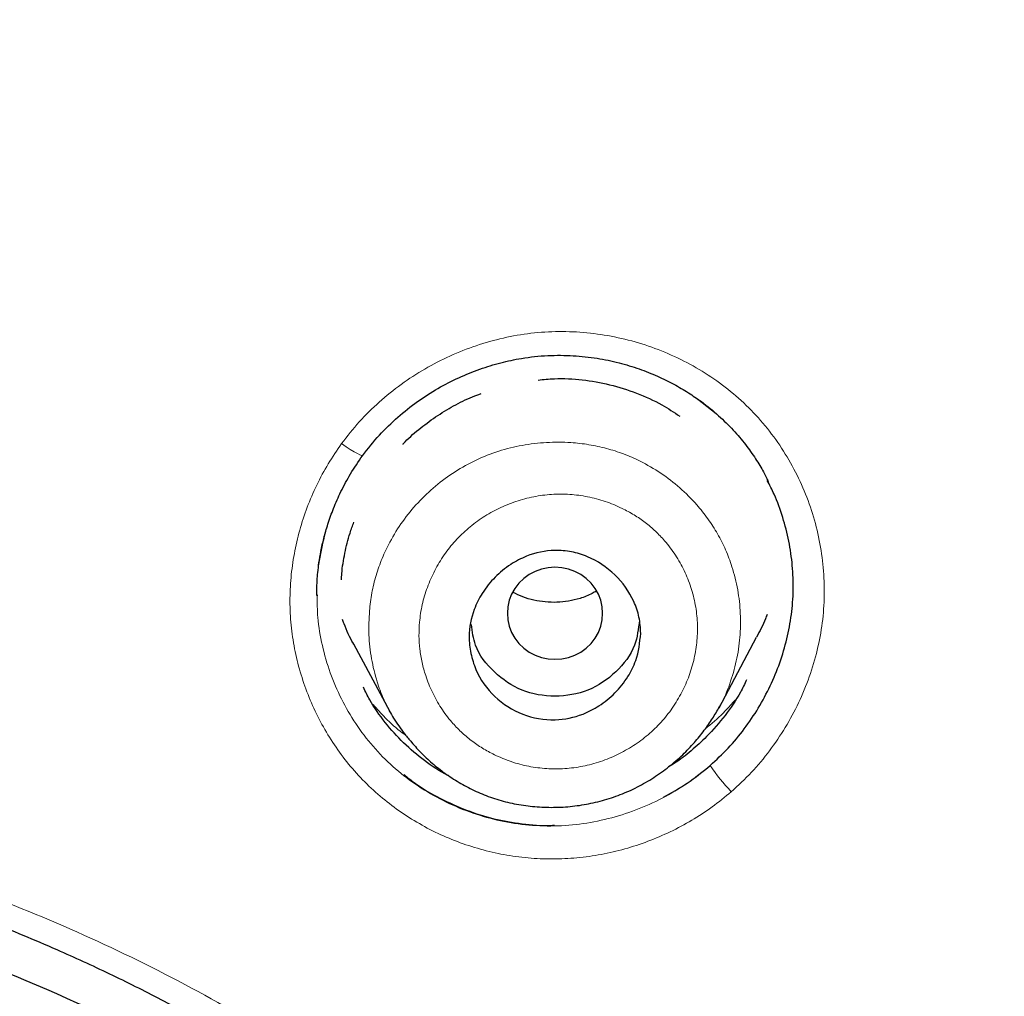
# Model space of a CAD drawing. Header units: millimetres. Extents: x 8 to 830, y 12 to 2106.
# Tile 436 of 624: x 472 to 482, y 1832 to 1842. Entities that reach past the tile are written whole.
import ezdxf

# ---------------------------------------------------------------- set-up
doc = ezdxf.new("R2010")
doc.units = ezdxf.units.MM

msp = doc.modelspace()

# ---------------------------------------------------------------- linework, layer by layer
at = {"color": 7, "linetype": 'Continuous', "lineweight": 30}
for p, q in [((479.323, 1837.941), (479.129, 1838.096)), ((479.323, 1837.941), (479.129, 1838.096)), ((475.134, 1836.037), (475.134, 1836.032)), ((475.134, 1836.037), (475.134, 1836.032)), ((475.137, 1836.038), (475.137, 1836.032)), ((475.137, 1836.038), (475.137, 1836.032)), ((479.354, 1834.857), (479.748, 1835.597)), ((475.52, 1835.528), (475.899, 1834.816)), ((475.901, 1834.817), (475.897, 1834.825)), ((479.356, 1834.865), (479.352, 1834.858)), ((475.832, 1834.729), (475.832, 1834.729)), ((475.832, 1834.729), (475.832, 1834.729)), ((479.418, 1834.778), (479.418, 1834.778)), ((479.418, 1834.778), (479.418, 1834.778))]:
    msp.add_line(p, q, dxfattribs=at)
at = {"color": 8, "linetype": 'Continuous', "lineweight": 0}
for p, q in [((475.908, 1834.803), (475.901, 1834.817)), ((479.352, 1834.858), (479.344, 1834.845))]:
    msp.add_line(p, q, dxfattribs=at)
at = {"color": 8, "linetype": 'Continuous', "lineweight": 0, "flags": 128}
msp.add_lwpolyline([(475.617, 1837.509), (475.616, 1837.502), (475.606, 1837.502), (475.587, 1837.509), (475.56, 1837.523), (475.525, 1837.542), (475.485, 1837.567), (475.441, 1837.596), (475.394, 1837.628)], dxfattribs=at)
msp.add_lwpolyline([(475.617, 1837.509), (475.616, 1837.502), (475.606, 1837.502), (475.587, 1837.509), (475.56, 1837.523), (475.525, 1837.542), (475.485, 1837.567), (475.441, 1837.596), (475.394, 1837.628)], dxfattribs=at)
at = {"color": 7, "linetype": 'Continuous', "lineweight": 30, "flags": 128}
msp.add_lwpolyline([(477.133, 1835.848), (477.138, 1835.779), (477.153, 1835.712), (477.178, 1835.647), (477.212, 1835.587), (477.255, 1835.531), (477.305, 1835.483), (477.363, 1835.441), (477.425, 1835.408), (477.492, 1835.384), (477.562, 1835.37), (477.633, 1835.365), (477.704, 1835.37), (477.774, 1835.384), (477.841, 1835.408), (477.903, 1835.441), (477.96, 1835.483), (478.011, 1835.531), (478.053, 1835.587), (478.088, 1835.647), (478.113, 1835.712), (478.128, 1835.779), (478.133, 1835.848), (478.128, 1835.916), (478.113, 1835.984), (478.088, 1836.048), (478.053, 1836.109), (478.011, 1836.164), (477.96, 1836.213), (477.903, 1836.254), (477.841, 1836.287), (477.774, 1836.311), (477.704, 1836.326), (477.633, 1836.331), (477.562, 1836.326), (477.492, 1836.311), (477.425, 1836.287), (477.363, 1836.254), (477.305, 1836.213), (477.255, 1836.164), (477.212, 1836.109), (477.178, 1836.048), (477.153, 1835.984), (477.138, 1835.916), (477.133, 1835.848)], dxfattribs=at)
at = {"color": 8, "linetype": 'Continuous', "lineweight": 0}
msp.add_arc((481.217, 1835.594), 2.373, 214.4797, 223.0273, dxfattribs=at)
at = {"color": 7, "linetype": 'Continuous', "lineweight": 30}
for points, knots in [([(510.735, 1777.283), (511.196, 1778.511), (512.114, 1780.956), (513.098, 1784.726), (513.872, 1788.507), (514.456, 1792.3), (514.943, 1796.485), (515.298, 1801.065), (515.507, 1806.03), (515.602, 1811.577), (515.593, 1817.706), (515.581, 1824.436), (515.477, 1831.185), (515.158, 1837.963), (514.614, 1843.619), (513.944, 1848.142), (513.279, 1851.54), (512.399, 1854.924), (511.244, 1858.268), (509.826, 1861.345), (508.149, 1864.109), (506.256, 1866.524), (504.046, 1868.669), (501.607, 1870.523), (499.025, 1872.121), (495.903, 1873.724), (492.217, 1875.246), (487.967, 1876.614), (483.651, 1877.697), (479.286, 1878.524), (474.885, 1879.093), (470.474, 1879.417), (466.081, 1879.544), (461.71, 1879.555), (457.339, 1879.543), (452.947, 1879.415), (448.536, 1879.093), (444.134, 1878.525), (439.769, 1877.697), (435.453, 1876.616), (431.203, 1875.245), (427.517, 1873.725), (424.396, 1872.122), (421.813, 1870.525), (419.375, 1868.669), (417.164, 1866.525), (415.271, 1864.109), (413.594, 1861.345), (412.176, 1858.269), (411.021, 1854.924), (410.141, 1851.54), (409.476, 1848.142), (408.806, 1843.619), (408.262, 1837.963), (407.943, 1831.185), (407.839, 1824.437), (407.828, 1817.706), (407.817, 1811.126), (407.941, 1804.673), (408.288, 1798.348), (408.866, 1792.889), (409.585, 1788.305), (410.354, 1784.591), (411.329, 1780.89), (412.232, 1778.489), (412.686, 1777.283)], [0, 0, 0, 0, 0.01422, 0.028301, 0.042283, 0.056188, 0.070046, 0.088148, 0.106186, 0.124159, 0.148558, 0.172923, 0.197399, 0.221993, 0.24671, 0.259145, 0.27167, 0.284302, 0.297067, 0.309991, 0.320883, 0.3319, 0.342924, 0.353811, 0.364567, 0.375221, 0.391058, 0.40678, 0.422432, 0.438055, 0.453668, 0.469227, 0.484683, 0.500001, 0.515318, 0.530774, 0.546334, 0.561944, 0.577571, 0.59322, 0.608942, 0.624779, 0.635434, 0.646191, 0.657076, 0.668103, 0.679114, 0.690014, 0.702933, 0.7157, 0.728331, 0.740856, 0.753291, 0.778008, 0.802602, 0.827078, 0.851444, 0.875842, 0.898728, 0.921719, 0.944802, 0.958463, 0.9722, 0.986034, 1, 1, 1, 1]), ([(510.735, 1777.283), (511.196, 1778.511), (512.114, 1780.956), (513.098, 1784.726), (513.872, 1788.507), (514.456, 1792.3), (514.943, 1796.485), (515.298, 1801.065), (515.507, 1806.03), (515.602, 1811.577), (515.593, 1817.706), (515.581, 1824.436), (515.477, 1831.185), (515.158, 1837.963), (514.614, 1843.619), (513.944, 1848.142), (513.279, 1851.54), (512.399, 1854.924), (511.244, 1858.268), (509.826, 1861.345), (508.149, 1864.109), (506.256, 1866.524), (504.046, 1868.669), (501.607, 1870.523), (499.025, 1872.121), (495.903, 1873.724), (492.217, 1875.246), (487.967, 1876.614), (483.651, 1877.697), (479.286, 1878.524), (474.885, 1879.093), (470.474, 1879.417), (466.081, 1879.544), (461.71, 1879.555), (457.339, 1879.543), (452.947, 1879.415), (448.536, 1879.093), (444.134, 1878.525), (439.769, 1877.697), (435.453, 1876.616), (431.203, 1875.245), (427.517, 1873.725), (424.396, 1872.122), (421.813, 1870.525), (419.375, 1868.669), (417.164, 1866.525), (415.271, 1864.109), (413.594, 1861.345), (412.176, 1858.269), (411.021, 1854.924), (410.141, 1851.54), (409.476, 1848.142), (408.806, 1843.619), (408.262, 1837.963), (407.943, 1831.185), (407.839, 1824.437), (407.828, 1817.706), (407.817, 1811.126), (407.941, 1804.673), (408.288, 1798.348), (408.866, 1792.889), (409.585, 1788.305), (410.354, 1784.591), (411.329, 1780.89), (412.232, 1778.489), (412.686, 1777.283)], [0, 0, 0, 0, 0.01422, 0.028301, 0.042283, 0.056188, 0.070046, 0.088148, 0.106186, 0.124159, 0.148558, 0.172923, 0.197399, 0.221993, 0.24671, 0.259145, 0.27167, 0.284302, 0.297067, 0.309991, 0.320883, 0.3319, 0.342924, 0.353811, 0.364567, 0.375221, 0.391058, 0.40678, 0.422432, 0.438055, 0.453668, 0.469227, 0.484683, 0.500001, 0.515318, 0.530774, 0.546334, 0.561944, 0.577571, 0.59322, 0.608942, 0.624779, 0.635434, 0.646191, 0.657076, 0.668103, 0.679114, 0.690014, 0.702933, 0.7157, 0.728331, 0.740856, 0.753291, 0.778008, 0.802602, 0.827078, 0.851444, 0.875842, 0.898728, 0.921719, 0.944802, 0.958463, 0.9722, 0.986034, 1, 1, 1, 1]), ([(509.342, 1777.405), (509.718, 1778.392), (510.47, 1780.366), (511.332, 1783.407), (512.046, 1786.476), (512.617, 1789.571), (513.077, 1792.68), (513.51, 1796.392), (513.859, 1800.711), (514.082, 1805.632), (514.182, 1810.777), (514.188, 1816.142), (514.173, 1821.731), (514.115, 1827.323), (513.942, 1832.92), (513.588, 1838.517), (513.084, 1843.169), (512.519, 1846.875), (511.991, 1849.641), (511.334, 1852.386), (510.519, 1855.094), (509.512, 1857.746), (508.383, 1860.098), (507.165, 1862.141), (505.916, 1863.888), (504.502, 1865.514), (502.758, 1867.162), (500.656, 1868.771), (498.205, 1870.302), (495.467, 1871.725), (492.454, 1873.021), (489.178, 1874.177), (485.839, 1875.143), (482.453, 1875.939), (478.747, 1876.63), (474.722, 1877.159), (470.387, 1877.487), (466.047, 1877.618), (461.711, 1877.632), (457.374, 1877.617), (453.033, 1877.484), (448.697, 1877.159), (444.672, 1876.63), (440.967, 1875.94), (437.582, 1875.144), (434.243, 1874.177), (430.966, 1873.02), (427.952, 1871.725), (425.215, 1870.302), (422.765, 1868.771), (420.664, 1867.161), (418.919, 1865.515), (417.506, 1863.888), (416.255, 1862.141), (415.039, 1860.097), (413.909, 1857.746), (412.902, 1855.094), (412.087, 1852.386), (411.43, 1849.642), (410.902, 1846.875), (410.337, 1843.17), (409.833, 1838.517), (409.479, 1832.921), (409.306, 1827.324), (409.248, 1821.731), (409.233, 1816.142), (409.239, 1810.852), (409.333, 1805.856), (409.537, 1801.159), (409.896, 1796.466), (410.376, 1792.367), (410.925, 1788.863), (411.488, 1785.949), (412.182, 1783.059), (413.011, 1780.196), (413.722, 1778.336), (414.078, 1777.405)], [0, 0, 0, 0, 0.011709, 0.0234, 0.035079, 0.046745, 0.058401, 0.070053, 0.08835, 0.106637, 0.124908, 0.145647, 0.166375, 0.187119, 0.207887, 0.228673, 0.249479, 0.259892, 0.270315, 0.28075, 0.291198, 0.301658, 0.31213, 0.319994, 0.327864, 0.335737, 0.343609, 0.354092, 0.364563, 0.37502, 0.38755, 0.400066, 0.41258, 0.425091, 0.437599, 0.45323, 0.468841, 0.484431, 0.499999, 0.515569, 0.531166, 0.546782, 0.562408, 0.574915, 0.587424, 0.599934, 0.612454, 0.624987, 0.635443, 0.645912, 0.656393, 0.664263, 0.672136, 0.680006, 0.687871, 0.698343, 0.708803, 0.71925, 0.729685, 0.740108, 0.750521, 0.771326, 0.792113, 0.81288, 0.833624, 0.854353, 0.875091, 0.892532, 0.909986, 0.927451, 0.944927, 0.955919, 0.966921, 0.977933, 0.988958, 1, 1, 1, 1]), ([(509.342, 1777.405), (509.718, 1778.392), (510.47, 1780.366), (511.332, 1783.407), (512.046, 1786.476), (512.617, 1789.571), (513.077, 1792.68), (513.51, 1796.392), (513.859, 1800.711), (514.082, 1805.632), (514.182, 1810.777), (514.188, 1816.142), (514.173, 1821.731), (514.115, 1827.323), (513.942, 1832.92), (513.588, 1838.517), (513.084, 1843.169), (512.519, 1846.875), (511.991, 1849.641), (511.334, 1852.386), (510.519, 1855.094), (509.512, 1857.746), (508.383, 1860.098), (507.165, 1862.141), (505.916, 1863.888), (504.502, 1865.514), (502.758, 1867.162), (500.656, 1868.771), (498.205, 1870.302), (495.467, 1871.725), (492.454, 1873.021), (489.178, 1874.177), (485.839, 1875.143), (482.453, 1875.939), (478.747, 1876.63), (474.722, 1877.159), (470.387, 1877.487), (466.047, 1877.618), (461.711, 1877.632), (457.374, 1877.617), (453.033, 1877.484), (448.697, 1877.159), (444.672, 1876.63), (440.967, 1875.94), (437.582, 1875.144), (434.243, 1874.177), (430.966, 1873.02), (427.952, 1871.725), (425.215, 1870.302), (422.765, 1868.771), (420.664, 1867.161), (418.919, 1865.515), (417.506, 1863.888), (416.255, 1862.141), (415.039, 1860.097), (413.909, 1857.746), (412.902, 1855.094), (412.087, 1852.386), (411.43, 1849.642), (410.902, 1846.875), (410.337, 1843.17), (409.833, 1838.517), (409.479, 1832.921), (409.306, 1827.324), (409.248, 1821.731), (409.233, 1816.142), (409.239, 1810.852), (409.333, 1805.856), (409.537, 1801.159), (409.896, 1796.466), (410.376, 1792.367), (410.925, 1788.863), (411.488, 1785.949), (412.182, 1783.059), (413.011, 1780.196), (413.722, 1778.336), (414.078, 1777.405)], [0, 0, 0, 0, 0.011709, 0.0234, 0.035079, 0.046745, 0.058401, 0.070053, 0.08835, 0.106637, 0.124908, 0.145647, 0.166375, 0.187119, 0.207887, 0.228673, 0.249479, 0.259892, 0.270315, 0.28075, 0.291198, 0.301658, 0.31213, 0.319994, 0.327864, 0.335737, 0.343609, 0.354092, 0.364563, 0.37502, 0.38755, 0.400066, 0.41258, 0.425091, 0.437599, 0.45323, 0.468841, 0.484431, 0.499999, 0.515569, 0.531166, 0.546782, 0.562408, 0.574915, 0.587424, 0.599934, 0.612454, 0.624987, 0.635443, 0.645912, 0.656393, 0.664263, 0.672136, 0.680006, 0.687871, 0.698343, 0.708803, 0.71925, 0.729685, 0.740108, 0.750521, 0.771326, 0.792113, 0.81288, 0.833624, 0.854353, 0.875091, 0.892532, 0.909986, 0.927451, 0.944927, 0.955919, 0.966921, 0.977933, 0.988958, 1, 1, 1, 1]), ([(508.32, 1777.336), (508.798, 1778.495), (509.754, 1780.813), (510.788, 1784.423), (511.617, 1788.08), (512.246, 1791.776), (512.776, 1795.87), (513.17, 1800.359), (513.417, 1805.242), (513.545, 1810.726), (513.559, 1816.809), (513.561, 1823.49), (513.474, 1830.172), (513.167, 1836.849), (512.631, 1842.404), (511.967, 1846.826), (511.302, 1850.116), (510.432, 1853.356), (509.307, 1856.526), (507.943, 1859.411), (506.36, 1861.974), (504.598, 1864.196), (502.559, 1866.182), (500.302, 1867.929), (497.884, 1869.447), (494.921, 1870.991), (491.395, 1872.473), (487.31, 1873.812), (483.151, 1874.878), (478.924, 1875.692), (474.644, 1876.259), (470.335, 1876.586), (466.021, 1876.715), (463.147, 1876.722), (461.71, 1876.725)], [0, 0, 0, 0, 0.027961, 0.055896, 0.083926, 0.111994, 0.13998, 0.176562, 0.213145, 0.249758, 0.299733, 0.349715, 0.399667, 0.449587, 0.499558, 0.524633, 0.549704, 0.574672, 0.599627, 0.624766, 0.645672, 0.666497, 0.687479, 0.708392, 0.729201, 0.750078, 0.781476, 0.812638, 0.843742, 0.874921, 0.906237, 0.937548, 0.968776, 1, 1, 1, 1]), ([(508.211, 1777.329), (508.692, 1778.491), (509.652, 1780.811), (510.687, 1784.424), (511.517, 1788.082), (512.147, 1791.781), (512.677, 1795.88), (513.071, 1800.374), (513.318, 1805.258), (513.446, 1810.741), (513.458, 1816.821), (513.461, 1823.5), (513.374, 1830.177), (513.066, 1836.846), (512.531, 1842.387), (511.87, 1846.799), (511.205, 1850.089), (510.333, 1853.335), (509.204, 1856.508), (507.839, 1859.389), (506.256, 1861.945), (504.496, 1864.158), (502.459, 1866.135), (500.205, 1867.872), (497.79, 1869.383), (494.834, 1870.919), (491.316, 1872.393), (487.241, 1873.725), (483.093, 1874.785), (478.877, 1875.596), (474.608, 1876.159), (470.312, 1876.484), (466.01, 1876.612), (463.143, 1876.619), (461.71, 1876.622)], [0, 0, 0, 0, 0.02807, 0.056049, 0.084097, 0.11222, 0.14029, 0.176957, 0.213595, 0.25024, 0.300239, 0.350256, 0.400249, 0.450165, 0.500053, 0.525046, 0.550147, 0.575233, 0.600252, 0.625384, 0.646253, 0.667044, 0.687993, 0.70887, 0.729645, 0.750488, 0.781834, 0.812944, 0.843996, 0.875125, 0.90639, 0.93765, 0.968827, 1, 1, 1, 1]), ([(475.614, 1837.501), (475.671, 1837.575), (475.784, 1837.719), (475.98, 1837.907), (476.186, 1838.071), (476.401, 1838.209), (476.621, 1838.322), (476.842, 1838.412), (477.061, 1838.479), (477.3, 1838.53), (477.554, 1838.557), (477.82, 1838.555), (478.07, 1838.528), (478.301, 1838.48), (478.513, 1838.416), (478.705, 1838.339), (478.877, 1838.255), (479.03, 1838.165), (479.189, 1838.057), (479.348, 1837.927), (479.502, 1837.775), (479.63, 1837.623), (479.72, 1837.497), (479.781, 1837.4), (479.819, 1837.334), (479.848, 1837.275), (479.863, 1837.244), (479.87, 1837.229)], [0, 0, 0, 0, 0.054116, 0.106701, 0.157759, 0.207249, 0.255114, 0.301305, 0.345788, 0.388555, 0.442952, 0.494532, 0.543348, 0.58939, 0.632627, 0.673031, 0.710581, 0.745268, 0.777778, 0.823795, 0.866448, 0.905714, 0.941638, 0.95835, 0.973629, 0.987364, 1, 1, 1, 1]), ([(475.614, 1837.501), (475.671, 1837.575), (475.784, 1837.719), (475.98, 1837.907), (476.186, 1838.071), (476.401, 1838.209), (476.621, 1838.322), (476.842, 1838.412), (477.061, 1838.479), (477.3, 1838.53), (477.554, 1838.557), (477.82, 1838.555), (478.07, 1838.528), (478.301, 1838.48), (478.513, 1838.416), (478.705, 1838.339), (478.877, 1838.255), (479.03, 1838.165), (479.189, 1838.057), (479.348, 1837.927), (479.502, 1837.775), (479.63, 1837.623), (479.72, 1837.497), (479.781, 1837.4), (479.819, 1837.334), (479.848, 1837.275), (479.863, 1837.244), (479.87, 1837.229)], [0, 0, 0, 0, 0.054116, 0.106701, 0.157759, 0.207249, 0.255114, 0.301305, 0.345788, 0.388555, 0.442952, 0.494532, 0.543348, 0.58939, 0.632627, 0.673031, 0.710581, 0.745268, 0.777778, 0.823795, 0.866448, 0.905714, 0.941638, 0.95835, 0.973629, 0.987364, 1, 1, 1, 1]), ([(477.455, 1838.295), (477.512, 1838.301), (477.667, 1838.317), (477.92, 1838.302), (478.209, 1838.253), (478.49, 1838.163), (478.738, 1838.052), (478.88, 1837.957), (478.942, 1837.916)], [0, 0, 0, 0, 0.109292, 0.295646, 0.481315, 0.66955, 0.858148, 1, 1, 1, 1]), ([(477.455, 1838.295), (477.512, 1838.301), (477.667, 1838.317), (477.92, 1838.302), (478.209, 1838.253), (478.49, 1838.163), (478.738, 1838.052), (478.88, 1837.957), (478.942, 1837.916)], [0, 0, 0, 0, 0.109292, 0.295646, 0.481315, 0.66955, 0.858148, 1, 1, 1, 1]), ([(476.037, 1837.621), (476.038, 1837.623), (476.088, 1837.68), (476.203, 1837.777), (476.378, 1837.911), (476.568, 1838.025), (476.728, 1838.108), (476.828, 1838.142), (476.858, 1838.153)], [0, 0, 0, 0, 0.007389, 0.23013, 0.455665, 0.679779, 0.903514, 1, 1, 1, 1]), ([(476.037, 1837.621), (476.038, 1837.623), (476.088, 1837.68), (476.203, 1837.777), (476.378, 1837.911), (476.568, 1838.025), (476.728, 1838.108), (476.828, 1838.142), (476.858, 1838.153)], [0, 0, 0, 0, 0.007389, 0.23013, 0.455665, 0.679779, 0.903514, 1, 1, 1, 1]), ([(475.134, 1836.036), (475.134, 1836.055), (475.134, 1836.105), (475.137, 1836.186), (475.145, 1836.281), (475.157, 1836.383), (475.177, 1836.503), (475.208, 1836.639), (475.251, 1836.789), (475.31, 1836.954), (475.388, 1837.131), (475.488, 1837.317), (475.571, 1837.438), (475.614, 1837.501)], [0, 0, 0, 0, 0.038467, 0.101205, 0.156677, 0.223131, 0.300623, 0.38921, 0.488941, 0.599861, 0.721999, 0.855371, 1, 1, 1, 1]), ([(475.134, 1836.036), (475.134, 1836.055), (475.134, 1836.105), (475.137, 1836.186), (475.145, 1836.281), (475.157, 1836.383), (475.177, 1836.503), (475.208, 1836.639), (475.251, 1836.789), (475.31, 1836.954), (475.388, 1837.131), (475.488, 1837.317), (475.571, 1837.438), (475.614, 1837.501)], [0, 0, 0, 0, 0.038467, 0.101205, 0.156677, 0.223131, 0.300623, 0.38921, 0.488941, 0.599861, 0.721999, 0.855371, 1, 1, 1, 1]), ([(479.261, 1834.251), (479.325, 1834.31), (479.454, 1834.429), (479.622, 1834.633), (479.77, 1834.851), (479.894, 1835.084), (479.995, 1835.327), (480.069, 1835.577), (480.117, 1835.833), (480.137, 1836.091), (480.127, 1836.349), (480.09, 1836.605), (480.025, 1836.855), (479.949, 1837.069), (479.885, 1837.193), (479.86, 1837.241)], [0, 0, 0, 0, 0.079116, 0.158494, 0.238082, 0.317759, 0.397373, 0.476774, 0.555851, 0.634565, 0.713229, 0.792138, 0.871262, 0.950533, 1, 1, 1, 1]), ([(479.261, 1834.251), (479.325, 1834.31), (479.454, 1834.429), (479.622, 1834.633), (479.77, 1834.851), (479.894, 1835.084), (479.995, 1835.327), (480.069, 1835.577), (480.117, 1835.833), (480.137, 1836.091), (480.127, 1836.349), (480.09, 1836.605), (480.025, 1836.855), (479.949, 1837.069), (479.885, 1837.193), (479.86, 1837.241)], [0, 0, 0, 0, 0.079116, 0.158494, 0.238082, 0.317759, 0.397373, 0.476774, 0.555851, 0.634565, 0.713229, 0.792138, 0.871262, 0.950533, 1, 1, 1, 1]), ([(475.393, 1836.199), (475.394, 1836.22), (475.398, 1836.314), (475.427, 1836.479), (475.469, 1836.66), (475.51, 1836.766), (475.524, 1836.804)], [0, 0, 0, 0, 0.105034, 0.453203, 0.804098, 1, 1, 1, 1]), ([(475.393, 1836.199), (475.394, 1836.22), (475.398, 1836.314), (475.427, 1836.479), (475.469, 1836.66), (475.51, 1836.766), (475.524, 1836.804)], [0, 0, 0, 0, 0.105034, 0.453203, 0.804098, 1, 1, 1, 1]), ([(478.533, 1835.637), (478.522, 1835.54), (478.505, 1835.38), (478.397, 1835.171), (478.268, 1835.008), (478.105, 1834.876), (477.897, 1834.767), (477.618, 1834.709), (477.285, 1834.77), (476.983, 1834.957), (476.815, 1835.203), (476.745, 1835.426), (476.722, 1835.64), (476.764, 1835.859), (476.869, 1836.068), (476.998, 1836.23), (477.158, 1836.361), (477.366, 1836.47), (477.589, 1836.518), (477.807, 1836.498), (478.03, 1836.43), (478.275, 1836.266), (478.445, 1836.028), (478.522, 1835.81), (478.529, 1835.694), (478.533, 1835.637)], [0, 0, 0, 0, 0.052276, 0.086088, 0.125167, 0.163317, 0.196887, 0.250057, 0.311886, 0.374196, 0.437047, 0.468982, 0.500959, 0.553131, 0.586992, 0.625752, 0.663235, 0.696627, 0.75054, 0.781808, 0.813114, 0.875316, 0.937523, 0.96881, 1, 1, 1, 1]), ([(478.068, 1836.081), (478.053, 1836.072), (477.999, 1836.039), (477.9, 1836.003), (477.776, 1835.973), (477.653, 1835.96), (477.531, 1835.964), (477.411, 1835.983), (477.297, 1836.016), (477.227, 1836.051), (477.193, 1836.067)], [0, 0, 0, 0, 0.056566, 0.205296, 0.341663, 0.474807, 0.608106, 0.741591, 0.875382, 1, 1, 1, 1]), ([(475.524, 1835.52), (475.522, 1835.523), (475.48, 1835.592), (475.44, 1835.681), (475.409, 1835.769), (475.404, 1835.784)], [0, 0, 0, 0, 0.040415, 0.833172, 1, 1, 1, 1]), ([(478.518, 1835.773), (478.508, 1835.684), (478.484, 1835.482), (478.282, 1835.219), (477.989, 1835.019), (477.633, 1834.958), (477.277, 1835.018), (476.986, 1835.219), (476.789, 1835.468), (476.766, 1835.655), (476.756, 1835.729)], [0, 0, 0, 0, 0.104368, 0.238993, 0.373888, 0.508564, 0.643505, 0.778039, 0.913209, 1, 1, 1, 1]), ([(479.858, 1835.835), (479.852, 1835.82), (479.823, 1835.738), (479.781, 1835.66), (479.748, 1835.598)], [0, 0, 0, 0, 0.187102, 1, 1, 1, 1]), ([(479.643, 1835.151), (479.622, 1835.106), (479.56, 1834.974), (479.42, 1834.772), (479.245, 1834.569), (479.064, 1834.404), (478.929, 1834.298), (478.846, 1834.249), (478.825, 1834.236)], [0, 0, 0, 0, 0.118834, 0.353774, 0.589844, 0.766391, 0.942277, 1, 1, 1, 1]), ([(479.643, 1835.151), (479.622, 1835.106), (479.56, 1834.974), (479.42, 1834.772), (479.245, 1834.569), (479.064, 1834.404), (478.929, 1834.298), (478.846, 1834.249), (478.825, 1834.236)], [0, 0, 0, 0, 0.118834, 0.353774, 0.589844, 0.766391, 0.942277, 1, 1, 1, 1]), ([(476.519, 1834.143), (476.516, 1834.144), (476.425, 1834.186), (476.263, 1834.299), (476.04, 1834.483), (475.848, 1834.699), (475.708, 1834.896), (475.645, 1835.027), (475.624, 1835.071)], [0, 0, 0, 0, 0.0068368, 0.2269231, 0.4470151, 0.6674643, 0.887522, 1, 1, 1, 1]), ([(476.519, 1834.143), (476.516, 1834.144), (476.425, 1834.186), (476.263, 1834.299), (476.04, 1834.483), (475.848, 1834.699), (475.708, 1834.896), (475.645, 1835.027), (475.624, 1835.071)], [0, 0, 0, 0, 0.0068368, 0.2269231, 0.4470151, 0.6674643, 0.887522, 1, 1, 1, 1]), ([(475.895, 1834.824), (475.91, 1834.798), (475.94, 1834.745), (475.995, 1834.663), (476.058, 1834.578), (476.138, 1834.48), (476.237, 1834.372), (476.36, 1834.259), (476.496, 1834.154), (476.645, 1834.059), (476.805, 1833.976), (476.977, 1833.908), (477.159, 1833.856), (477.35, 1833.823), (477.545, 1833.809), (477.742, 1833.813), (477.938, 1833.837), (478.131, 1833.88), (478.318, 1833.941), (478.499, 1834.022), (478.67, 1834.121), (478.829, 1834.235), (478.971, 1834.359), (479.094, 1834.487), (479.198, 1834.615), (479.286, 1834.74), (479.334, 1834.824), (479.357, 1834.865)], [0, 0, 0, 0, 0.021581, 0.044655, 0.069432, 0.096117, 0.134551, 0.174394, 0.215317, 0.257243, 0.300095, 0.343821, 0.388598, 0.434472, 0.480664, 0.526986, 0.573389, 0.619832, 0.666294, 0.712783, 0.759255, 0.805735, 0.850648, 0.892428, 0.931182, 0.96701, 1, 1, 1, 1]), ([(478.771, 1833.918), (478.856, 1833.965), (479.029, 1834.061), (479.183, 1834.187), (479.261, 1834.251)], [0, 0, 0, 0, 0.489063, 1, 1, 1, 1]), ([(478.771, 1833.918), (478.856, 1833.965), (479.029, 1834.061), (479.183, 1834.187), (479.261, 1834.251)], [0, 0, 0, 0, 0.489063, 1, 1, 1, 1]), ([(461.71, 1834.182), (461.963, 1834.182), (462.455, 1834.182), (463.175, 1834.175), (463.858, 1834.16), (464.502, 1834.135), (465.106, 1834.098), (465.669, 1834.05), (466.191, 1833.994), (466.675, 1833.93), (467.097, 1833.866), (467.46, 1833.805), (467.77, 1833.747), (468.056, 1833.691), (468.323, 1833.634), (468.657, 1833.559), (469.066, 1833.46), (469.629, 1833.311), (470.269, 1833.122), (470.984, 1832.885), (471.699, 1832.619), (472.358, 1832.344), (472.959, 1832.069), (473.5, 1831.799), (474.027, 1831.509), (474.524, 1831.208), (474.992, 1830.895), (475.43, 1830.571), (475.851, 1830.227), (476.25, 1829.861), (476.626, 1829.474), (476.979, 1829.067), (477.307, 1828.64), (477.612, 1828.193), (477.893, 1827.724), (478.133, 1827.265), (478.337, 1826.824), (478.51, 1826.404), (478.667, 1825.972), (478.81, 1825.528), (478.938, 1825.073), (479.053, 1824.603), (479.16, 1824.097), (479.259, 1823.549), (479.349, 1822.957), (479.425, 1822.336), (479.488, 1821.697), (479.519, 1821.265), (479.535, 1821.049)], [0, 0, 0, 0, 0.029694, 0.057896, 0.084619, 0.109884, 0.13371, 0.1557, 0.176273, 0.195442, 0.21322, 0.226448, 0.238796, 0.250269, 0.260869, 0.270861, 0.290568, 0.310478, 0.339647, 0.369273, 0.399372, 0.429856, 0.453832, 0.477712, 0.501518, 0.525284, 0.546891, 0.568541, 0.590234, 0.611839, 0.633379, 0.654901, 0.676452, 0.69808, 0.720031, 0.742402, 0.760478, 0.778747, 0.797243, 0.816, 0.835044, 0.854409, 0.874509, 0.897667, 0.921894, 0.947209, 0.973627, 1, 1, 1, 1]), ([(461.71, 1834.182), (461.963, 1834.182), (462.455, 1834.182), (463.175, 1834.175), (463.858, 1834.16), (464.502, 1834.135), (465.106, 1834.098), (465.669, 1834.05), (466.191, 1833.994), (466.675, 1833.93), (467.097, 1833.866), (467.46, 1833.805), (467.77, 1833.747), (468.056, 1833.691), (468.323, 1833.634), (468.657, 1833.559), (469.066, 1833.46), (469.629, 1833.311), (470.269, 1833.122), (470.984, 1832.885), (471.699, 1832.619), (472.358, 1832.344), (472.959, 1832.069), (473.5, 1831.799), (474.027, 1831.509), (474.524, 1831.208), (474.992, 1830.895), (475.43, 1830.571), (475.851, 1830.227), (476.25, 1829.861), (476.626, 1829.474), (476.979, 1829.067), (477.307, 1828.64), (477.612, 1828.193), (477.893, 1827.724), (478.133, 1827.265), (478.337, 1826.824), (478.51, 1826.404), (478.667, 1825.972), (478.81, 1825.528), (478.938, 1825.073), (479.053, 1824.603), (479.16, 1824.097), (479.259, 1823.549), (479.349, 1822.957), (479.425, 1822.336), (479.488, 1821.697), (479.519, 1821.265), (479.535, 1821.049)], [0, 0, 0, 0, 0.029694, 0.057896, 0.084619, 0.109884, 0.13371, 0.1557, 0.176273, 0.195442, 0.21322, 0.226448, 0.238796, 0.250269, 0.260869, 0.270861, 0.290568, 0.310478, 0.339647, 0.369273, 0.399372, 0.429856, 0.453832, 0.477712, 0.501518, 0.525284, 0.546891, 0.568541, 0.590234, 0.611839, 0.633379, 0.654901, 0.676452, 0.69808, 0.720031, 0.742402, 0.760478, 0.778747, 0.797243, 0.816, 0.835044, 0.854409, 0.874509, 0.897667, 0.921894, 0.947209, 0.973627, 1, 1, 1, 1]), ([(476.05, 1834.155), (476.089, 1834.123), (476.206, 1834.028), (476.425, 1833.902), (476.701, 1833.778), (476.99, 1833.686), (477.288, 1833.635), (477.502, 1833.615), (477.616, 1833.623), (477.629, 1833.624)], [0, 0, 0, 0, 0.09013, 0.266413, 0.445776, 0.624124, 0.800278, 0.976933, 1, 1, 1, 1]), ([(476.05, 1834.155), (476.089, 1834.123), (476.206, 1834.028), (476.425, 1833.902), (476.701, 1833.778), (476.99, 1833.686), (477.288, 1833.635), (477.502, 1833.615), (477.616, 1833.623), (477.629, 1833.624)], [0, 0, 0, 0, 0.09013, 0.266413, 0.445776, 0.624124, 0.800278, 0.976933, 1, 1, 1, 1]), ([(461.71, 1833.721), (462.107, 1833.72), (462.952, 1833.72), (464.297, 1833.692), (465.791, 1833.594), (467.419, 1833.373), (469.142, 1833.005), (470.9, 1832.477), (472.283, 1831.926), (473.286, 1831.445), (473.937, 1831.094), (474.567, 1830.711), (475.173, 1830.29), (475.924, 1829.692), (476.833, 1828.787), (477.612, 1827.674), (478.169, 1826.586), (478.546, 1825.636), (478.853, 1824.595), (479.125, 1823.305), (479.323, 1821.855), (479.439, 1820.341), (479.489, 1819.023), (479.505, 1817.907), (479.509, 1816.992), (479.509, 1816.258), (479.51, 1815.553), (479.509, 1814.725), (479.502, 1813.875), (479.482, 1813.069), (479.455, 1812.369), (479.409, 1811.607), (479.336, 1810.784), (479.226, 1809.899), (479.023, 1808.694), (478.64, 1807.206), (478.074, 1805.85), (477.522, 1804.896), (477.107, 1804.286), (476.649, 1803.705), (476.151, 1803.157), (475.227, 1802.273), (473.782, 1801.228), (471.815, 1800.183), (469.882, 1799.396), (467.843, 1798.79), (465.741, 1798.416), (463.643, 1798.285), (462.326, 1798.282), (461.708, 1798.281)], [0, 0, 0, 0, 0.019878, 0.04234, 0.067387, 0.094843, 0.124674, 0.155847, 0.187133, 0.199647, 0.212122, 0.224583, 0.237068, 0.249629, 0.273521, 0.302378, 0.318791, 0.336257, 0.354814, 0.374579, 0.404015, 0.430122, 0.452774, 0.471954, 0.487673, 0.499935, 0.509825, 0.524119, 0.54281, 0.553799, 0.565878, 0.579047, 0.593306, 0.608668, 0.62516, 0.656514, 0.687831, 0.700344, 0.712895, 0.725456, 0.737999, 0.750493, 0.790217, 0.827487, 0.86238, 0.894844, 0.934045, 0.969061, 1, 1, 1, 1])]:
    msp.add_open_spline(points, degree=3, knots=knots, dxfattribs=at)
at = {"color": 8, "linetype": 'Continuous', "lineweight": 0}
for points, knots in [([(461.71, 1877.106), (463.633, 1877.101), (467.47, 1877.089), (473.208, 1876.804), (478.42, 1876.168), (483.101, 1875.272), (487.279, 1874.208), (491.401, 1872.866), (494.969, 1871.372), (497.968, 1869.816), (500.422, 1868.283), (502.716, 1866.525), (504.78, 1864.516), (506.577, 1862.28), (508.198, 1859.7), (509.592, 1856.79), (510.744, 1853.588), (511.635, 1850.31), (512.317, 1846.984), (512.994, 1842.527), (513.541, 1836.936), (513.855, 1830.217), (513.944, 1823.496), (513.943, 1816.773), (513.927, 1810.204), (513.753, 1803.798), (513.347, 1797.579), (512.711, 1792.259), (511.939, 1787.835), (511.125, 1784.287), (510.115, 1780.769), (509.187, 1778.501), (508.722, 1777.363)], [0, 0, 0, 0, 0.041621, 0.083027, 0.124254, 0.155187, 0.186259, 0.217684, 0.249258, 0.270278, 0.291311, 0.312423, 0.333508, 0.354515, 0.375614, 0.400882, 0.426039, 0.451271, 0.476543, 0.501735, 0.551843, 0.601883, 0.651941, 0.702019, 0.752119, 0.798831, 0.845298, 0.891449, 0.918531, 0.94558, 0.97268, 1, 1, 1, 1]), ([(507.596, 1777.288), (508.035, 1778.32), (508.91, 1780.377), (509.885, 1783.568), (510.684, 1786.79), (511.314, 1790.048), (511.919, 1794.063), (512.419, 1798.836), (512.745, 1804.36), (512.89, 1809.886), (512.918, 1815.413), (512.918, 1820.942), (512.891, 1826.476), (512.756, 1832.013), (512.447, 1837.545), (511.988, 1842.139), (511.464, 1845.793), (510.964, 1848.517), (510.331, 1851.223), (509.544, 1853.897), (508.565, 1856.514), (507.463, 1858.833), (506.273, 1860.848), (505.049, 1862.57), (503.668, 1864.166), (501.973, 1865.782), (499.926, 1867.363), (497.526, 1868.872), (494.841, 1870.272), (491.886, 1871.547), (488.669, 1872.681), (485.385, 1873.629), (482.056, 1874.414), (478.422, 1875.087), (474.482, 1875.601), (470.237, 1875.919), (465.977, 1876.044), (463.133, 1876.052), (461.71, 1876.056)], [0, 0, 0, 0, 0.025187, 0.050179, 0.075123, 0.100094, 0.125136, 0.166903, 0.208626, 0.250313, 0.291969, 0.333625, 0.37529, 0.416998, 0.458703, 0.500331, 0.521117, 0.541911, 0.562756, 0.58369, 0.604635, 0.625533, 0.64124, 0.657021, 0.672697, 0.688253, 0.709036, 0.729951, 0.750861, 0.775791, 0.800731, 0.825772, 0.850789, 0.87571, 0.906738, 0.93776, 0.968848, 1, 1, 1, 1]), ([(507.596, 1777.288), (508.035, 1778.32), (508.91, 1780.377), (509.885, 1783.568), (510.684, 1786.79), (511.314, 1790.048), (511.919, 1794.063), (512.419, 1798.836), (512.745, 1804.36), (512.89, 1809.886), (512.918, 1815.413), (512.918, 1820.942), (512.891, 1826.476), (512.756, 1832.013), (512.447, 1837.545), (511.988, 1842.139), (511.464, 1845.793), (510.964, 1848.517), (510.331, 1851.223), (509.544, 1853.897), (508.565, 1856.514), (507.463, 1858.833), (506.273, 1860.848), (505.049, 1862.57), (503.668, 1864.166), (501.973, 1865.782), (499.926, 1867.363), (497.526, 1868.872), (494.841, 1870.272), (491.886, 1871.547), (488.669, 1872.681), (485.385, 1873.629), (482.056, 1874.414), (478.422, 1875.087), (474.482, 1875.601), (470.237, 1875.919), (465.977, 1876.044), (463.133, 1876.052), (461.71, 1876.056)], [0, 0, 0, 0, 0.025187, 0.050179, 0.075123, 0.100094, 0.125136, 0.166903, 0.208626, 0.250313, 0.291969, 0.333625, 0.37529, 0.416998, 0.458703, 0.500331, 0.521117, 0.541911, 0.562756, 0.58369, 0.604635, 0.625533, 0.64124, 0.657021, 0.672697, 0.688253, 0.709036, 0.729951, 0.750861, 0.775791, 0.800731, 0.825772, 0.850789, 0.87571, 0.906738, 0.93776, 0.968848, 1, 1, 1, 1]), ([(475.394, 1837.628), (475.454, 1837.706), (475.575, 1837.861), (475.787, 1838.068), (476.017, 1838.254), (476.266, 1838.415), (476.529, 1838.551), (476.805, 1838.66), (477.09, 1838.741), (477.38, 1838.791), (477.674, 1838.809), (477.969, 1838.796), (478.26, 1838.752), (478.545, 1838.679), (478.82, 1838.577), (479.084, 1838.447), (479.333, 1838.29), (479.563, 1838.108), (479.77, 1837.901), (479.953, 1837.673), (480.109, 1837.428), (480.238, 1837.167), (480.339, 1836.895), (480.41, 1836.614), (480.452, 1836.327), (480.463, 1836.037), (480.442, 1835.747), (480.388, 1835.46), (480.305, 1835.179), (480.192, 1834.907), (480.053, 1834.648), (479.887, 1834.403), (479.699, 1834.175), (479.555, 1834.042), (479.482, 1833.975)], [0, 0, 0, 0, 0.031268, 0.0625301, 0.0938087, 0.1250982, 0.1563774, 0.1876206, 0.2188095, 0.249945, 0.2810587, 0.3122022, 0.3434005, 0.3746559, 0.4059591, 0.4373002, 0.4686807, 0.5001238, 0.5315409, 0.5628665, 0.5941485, 0.6254038, 0.6566292, 0.6878131, 0.7189461, 0.7500326, 0.7811316, 0.8123097, 0.843569, 0.8748851, 0.9062192, 0.9375314, 0.9687932, 1, 1, 1, 1]), ([(475.394, 1837.628), (475.454, 1837.706), (475.575, 1837.861), (475.787, 1838.068), (476.017, 1838.254), (476.266, 1838.415), (476.529, 1838.551), (476.805, 1838.66), (477.09, 1838.741), (477.38, 1838.791), (477.674, 1838.809), (477.969, 1838.796), (478.26, 1838.752), (478.545, 1838.679), (478.82, 1838.577), (479.084, 1838.447), (479.333, 1838.29), (479.563, 1838.108), (479.77, 1837.901), (479.953, 1837.673), (480.109, 1837.428), (480.238, 1837.167), (480.339, 1836.895), (480.41, 1836.614), (480.452, 1836.327), (480.463, 1836.037), (480.442, 1835.747), (480.388, 1835.46), (480.305, 1835.179), (480.192, 1834.907), (480.053, 1834.648), (479.887, 1834.403), (479.699, 1834.175), (479.555, 1834.042), (479.482, 1833.975)], [0, 0, 0, 0, 0.031268, 0.0625301, 0.0938087, 0.1250982, 0.1563774, 0.1876206, 0.2188095, 0.249945, 0.2810587, 0.3122022, 0.3434005, 0.3746559, 0.4059591, 0.4373002, 0.4686807, 0.5001238, 0.5315409, 0.5628665, 0.5941485, 0.6254038, 0.6566292, 0.6878131, 0.7189461, 0.7500326, 0.7811316, 0.8123097, 0.843569, 0.8748851, 0.9062192, 0.9375314, 0.9687932, 1, 1, 1, 1]), ([(479.482, 1833.975), (479.416, 1833.921), (479.284, 1833.812), (479.069, 1833.673), (478.844, 1833.552), (478.609, 1833.451), (478.366, 1833.372), (478.117, 1833.314), (477.863, 1833.278), (477.607, 1833.266), (477.35, 1833.277), (477.097, 1833.311), (476.849, 1833.369), (476.608, 1833.448), (476.376, 1833.548), (476.154, 1833.669), (475.944, 1833.809), (475.748, 1833.968), (475.568, 1834.144), (475.407, 1834.337), (475.264, 1834.544), (475.141, 1834.764), (475.039, 1834.993), (474.957, 1835.231), (474.898, 1835.475), (474.861, 1835.723), (474.849, 1835.973), (474.86, 1836.225), (474.895, 1836.474), (474.952, 1836.72), (475.03, 1836.961), (475.131, 1837.194), (475.25, 1837.419), (475.346, 1837.558), (475.394, 1837.628)], [0, 0, 0, 0, 0.031418, 0.062705, 0.093912, 0.125081, 0.156254, 0.187473, 0.218784, 0.250244, 0.281718, 0.313071, 0.344348, 0.37558, 0.40679, 0.437994, 0.469209, 0.500461, 0.531716, 0.562956, 0.594202, 0.625459, 0.656714, 0.68795, 0.719149, 0.750298, 0.78142, 0.812563, 0.843746, 0.874969, 0.906221, 0.937485, 0.968747, 1, 1, 1, 1]), ([(479.482, 1833.975), (479.416, 1833.921), (479.284, 1833.812), (479.069, 1833.673), (478.844, 1833.552), (478.609, 1833.451), (478.366, 1833.372), (478.117, 1833.314), (477.863, 1833.278), (477.607, 1833.266), (477.35, 1833.277), (477.097, 1833.311), (476.849, 1833.369), (476.608, 1833.448), (476.376, 1833.548), (476.154, 1833.669), (475.944, 1833.809), (475.748, 1833.968), (475.568, 1834.144), (475.407, 1834.337), (475.264, 1834.544), (475.141, 1834.764), (475.039, 1834.993), (474.957, 1835.231), (474.898, 1835.475), (474.861, 1835.723), (474.849, 1835.973), (474.86, 1836.225), (474.895, 1836.474), (474.952, 1836.72), (475.03, 1836.961), (475.131, 1837.194), (475.25, 1837.419), (475.346, 1837.558), (475.394, 1837.628)], [0, 0, 0, 0, 0.031418, 0.062705, 0.093912, 0.125081, 0.156254, 0.187473, 0.218784, 0.250244, 0.281718, 0.313071, 0.344348, 0.37558, 0.40679, 0.437994, 0.469209, 0.500461, 0.531716, 0.562956, 0.594202, 0.625459, 0.656714, 0.68795, 0.719149, 0.750298, 0.78142, 0.812563, 0.843746, 0.874969, 0.906221, 0.937485, 0.968747, 1, 1, 1, 1]), ([(475.687, 1835.873), (475.694, 1835.936), (475.708, 1836.061), (475.754, 1836.246), (475.817, 1836.425), (475.907, 1836.616), (476.031, 1836.814), (476.192, 1837.011), (476.376, 1837.186), (476.581, 1837.337), (476.803, 1837.461), (477.041, 1837.554), (477.289, 1837.615), (477.543, 1837.645), (477.778, 1837.644), (477.989, 1837.62), (478.174, 1837.58), (478.354, 1837.523), (478.546, 1837.438), (478.746, 1837.322), (478.945, 1837.168), (479.109, 1837.004), (479.239, 1836.84), (479.341, 1836.682), (479.426, 1836.514), (479.499, 1836.318), (479.555, 1836.095), (479.582, 1835.846), (479.578, 1835.595), (479.541, 1835.346), (479.469, 1835.106), (479.405, 1834.945), (479.358, 1834.869), (479.356, 1834.865)], [0, 0, 0, 0, 0.027919, 0.055816, 0.083695, 0.111547, 0.148639, 0.185694, 0.222676, 0.259539, 0.29626, 0.333001, 0.369945, 0.407007, 0.444056, 0.47176, 0.499338, 0.526775, 0.554257, 0.591079, 0.62806, 0.665116, 0.69292, 0.720708, 0.74849, 0.776259, 0.813268, 0.850277, 0.887262, 0.924191, 0.961062, 0.99793, 1, 1, 1, 1]), ([(476.211, 1835.753), (476.209, 1835.706), (476.203, 1835.612), (476.213, 1835.471), (476.236, 1835.331), (476.278, 1835.179), (476.343, 1835.017), (476.435, 1834.853), (476.538, 1834.715), (476.646, 1834.602), (476.754, 1834.51), (476.871, 1834.43), (477.011, 1834.354), (477.172, 1834.287), (477.357, 1834.238), (477.546, 1834.214), (477.736, 1834.214), (477.926, 1834.239), (478.112, 1834.289), (478.291, 1834.362), (478.458, 1834.456), (478.611, 1834.57), (478.749, 1834.702), (478.868, 1834.852), (478.966, 1835.017), (479.044, 1835.192), (479.097, 1835.375), (479.126, 1835.562), (479.131, 1835.75), (479.109, 1835.938), (479.062, 1836.121), (478.992, 1836.296), (478.9, 1836.461), (478.796, 1836.598), (478.688, 1836.711), (478.581, 1836.802), (478.463, 1836.882), (478.324, 1836.958), (478.161, 1837.025), (477.977, 1837.074), (477.788, 1837.099), (477.598, 1837.099), (477.408, 1837.074), (477.222, 1837.024), (477.043, 1836.952), (476.876, 1836.858), (476.723, 1836.743), (476.585, 1836.611), (476.466, 1836.461), (476.368, 1836.297), (476.291, 1836.122), (476.235, 1835.94), (476.219, 1835.815), (476.211, 1835.753)], [0, 0, 0, 0, 0.01555, 0.031063, 0.046701, 0.062619, 0.08343, 0.104433, 0.125089, 0.14067, 0.156166, 0.171739, 0.187547, 0.208562, 0.229278, 0.25005, 0.27079, 0.291495, 0.312535, 0.333483, 0.354202, 0.37504, 0.395712, 0.416408, 0.437495, 0.458543, 0.479309, 0.50015, 0.520907, 0.541615, 0.562647, 0.583621, 0.604335, 0.625144, 0.640621, 0.656083, 0.67169, 0.6876, 0.708409, 0.729398, 0.750055, 0.770797, 0.791481, 0.812475, 0.833469, 0.854181, 0.874957, 0.895697, 0.916393, 0.937409, 0.95844, 0.979187, 1, 1, 1, 1]), ([(475.224, 1836.692), (475.202, 1836.595), (475.156, 1836.401), (475.131, 1836.181), (475.136, 1836.06), (475.137, 1836.038)], [0, 0, 0, 0, 0.449835, 0.902222, 1, 1, 1, 1]), ([(475.224, 1836.692), (475.202, 1836.595), (475.156, 1836.401), (475.131, 1836.181), (475.136, 1836.06), (475.137, 1836.038)], [0, 0, 0, 0, 0.449835, 0.902222, 1, 1, 1, 1]), ([(475.137, 1836.032), (475.138, 1835.956), (475.14, 1835.78), (475.188, 1835.508), (475.27, 1835.221), (475.388, 1834.946), (475.538, 1834.686), (475.719, 1834.448), (475.929, 1834.234), (476.165, 1834.05), (476.422, 1833.894), (476.697, 1833.771), (476.986, 1833.681), (477.284, 1833.626), (477.588, 1833.609), (477.892, 1833.63), (478.192, 1833.687), (478.483, 1833.778), (478.76, 1833.903), (479.024, 1834.058), (479.182, 1834.186), (479.261, 1834.251)], [0, 0, 0, 0, 0.040523, 0.093649, 0.146906, 0.200222, 0.253512, 0.306725, 0.359877, 0.413041, 0.466249, 0.519512, 0.572827, 0.62621, 0.679729, 0.733233, 0.786576, 0.839855, 0.893139, 0.946492, 1, 1, 1, 1]), ([(475.137, 1836.032), (475.138, 1835.956), (475.14, 1835.78), (475.188, 1835.508), (475.27, 1835.221), (475.388, 1834.946), (475.538, 1834.686), (475.719, 1834.448), (475.929, 1834.234), (476.165, 1834.05), (476.422, 1833.894), (476.697, 1833.771), (476.986, 1833.681), (477.284, 1833.626), (477.588, 1833.609), (477.892, 1833.63), (478.192, 1833.687), (478.483, 1833.778), (478.76, 1833.903), (479.024, 1834.058), (479.182, 1834.186), (479.261, 1834.251)], [0, 0, 0, 0, 0.040523, 0.093649, 0.146906, 0.200222, 0.253512, 0.306725, 0.359877, 0.413041, 0.466249, 0.519512, 0.572827, 0.62621, 0.679729, 0.733233, 0.786576, 0.839855, 0.893139, 0.946492, 1, 1, 1, 1]), ([(475.897, 1834.825), (475.875, 1834.867), (475.824, 1834.965), (475.758, 1835.147), (475.703, 1835.37), (475.674, 1835.621), (475.683, 1835.789), (475.687, 1835.873)], [0, 0, 0, 0, 0.132355, 0.3049, 0.535903, 0.767767, 1, 1, 1, 1]), ([(479.525, 1834.94), (479.49, 1834.9), (479.4, 1834.799), (479.293, 1834.699), (479.22, 1834.644), (479.212, 1834.639)], [0, 0, 0, 0, 0.365478, 0.938081, 1, 1, 1, 1]), ([(479.525, 1834.94), (479.49, 1834.9), (479.4, 1834.799), (479.293, 1834.699), (479.22, 1834.644), (479.212, 1834.639)], [0, 0, 0, 0, 0.365478, 0.938081, 1, 1, 1, 1]), ([(476.069, 1834.566), (476.057, 1834.574), (475.979, 1834.63), (475.863, 1834.736), (475.767, 1834.843), (475.725, 1834.889)], [0, 0, 0, 0, 0.08935, 0.605048, 1, 1, 1, 1]), ([(476.069, 1834.566), (476.057, 1834.574), (475.979, 1834.63), (475.863, 1834.736), (475.767, 1834.843), (475.725, 1834.889)], [0, 0, 0, 0, 0.08935, 0.605048, 1, 1, 1, 1]), ([(461.71, 1834.429), (462.219, 1834.428), (463.239, 1834.427), (464.767, 1834.38), (466.289, 1834.245), (467.792, 1834.012), (469.189, 1833.698), (470.481, 1833.326), (471.673, 1832.908), (472.838, 1832.419), (473.966, 1831.856), (475.04, 1831.201), (476.041, 1830.445), (476.939, 1829.571), (477.715, 1828.591), (478.355, 1827.521), (478.857, 1826.384), (479.235, 1825.205), (479.524, 1823.917), (479.736, 1822.53), (479.871, 1821.05), (479.94, 1819.565), (479.964, 1818.079), (479.964, 1816.594), (479.968, 1815.113), (479.952, 1813.635), (479.892, 1812.159), (479.761, 1810.686), (479.55, 1809.3), (479.247, 1808.006), (478.854, 1806.816), (478.339, 1805.667), (477.686, 1804.584), (476.908, 1803.58), (476.015, 1802.669), (475.022, 1801.861), (473.959, 1801.144), (472.841, 1800.509), (471.684, 1799.946), (470.496, 1799.454), (469.204, 1799.008), (467.808, 1798.634), (466.31, 1798.355), (464.794, 1798.191), (463.265, 1798.129), (462.244, 1798.126), (461.732, 1798.124)], [0, 0, 0, 0, 0.024931, 0.049885, 0.074849, 0.099679, 0.124412, 0.145038, 0.165738, 0.186554, 0.207308, 0.227997, 0.248789, 0.269554, 0.290304, 0.311195, 0.331961, 0.352642, 0.373415, 0.398365, 0.423315, 0.448302, 0.473313, 0.498305, 0.523275, 0.548225, 0.573146, 0.598065, 0.623065, 0.644068, 0.665124, 0.686119, 0.707137, 0.728196, 0.749198, 0.770213, 0.791299, 0.812341, 0.833379, 0.854446, 0.875422, 0.900364, 0.925168, 0.949988, 0.974934, 1, 1, 1, 1]), ([(461.71, 1834.429), (462.219, 1834.428), (463.239, 1834.427), (464.767, 1834.38), (466.289, 1834.245), (467.792, 1834.012), (469.189, 1833.698), (470.481, 1833.326), (471.673, 1832.908), (472.838, 1832.419), (473.966, 1831.856), (475.04, 1831.201), (476.041, 1830.445), (476.939, 1829.571), (477.715, 1828.591), (478.355, 1827.521), (478.857, 1826.384), (479.235, 1825.205), (479.524, 1823.917), (479.736, 1822.53), (479.871, 1821.05), (479.94, 1819.565), (479.964, 1818.079), (479.964, 1816.594), (479.968, 1815.113), (479.952, 1813.635), (479.892, 1812.159), (479.761, 1810.686), (479.55, 1809.3), (479.247, 1808.006), (478.854, 1806.816), (478.339, 1805.667), (477.686, 1804.584), (476.908, 1803.58), (476.015, 1802.669), (475.022, 1801.861), (473.959, 1801.144), (472.841, 1800.509), (471.684, 1799.946), (470.496, 1799.454), (469.204, 1799.008), (467.808, 1798.634), (466.31, 1798.355), (464.794, 1798.191), (463.265, 1798.129), (462.244, 1798.126), (461.732, 1798.124)], [0, 0, 0, 0, 0.024931, 0.049885, 0.074849, 0.099679, 0.124412, 0.145038, 0.165738, 0.186554, 0.207308, 0.227997, 0.248789, 0.269554, 0.290304, 0.311195, 0.331961, 0.352642, 0.373415, 0.398365, 0.423315, 0.448302, 0.473313, 0.498305, 0.523275, 0.548225, 0.573146, 0.598065, 0.623065, 0.644068, 0.665124, 0.686119, 0.707137, 0.728196, 0.749198, 0.770213, 0.791299, 0.812341, 0.833379, 0.854446, 0.875422, 0.900364, 0.925168, 0.949988, 0.974934, 1, 1, 1, 1])]:
    msp.add_open_spline(points, degree=3, knots=knots, dxfattribs=at)

doc.saveas('drawing.dxf')
